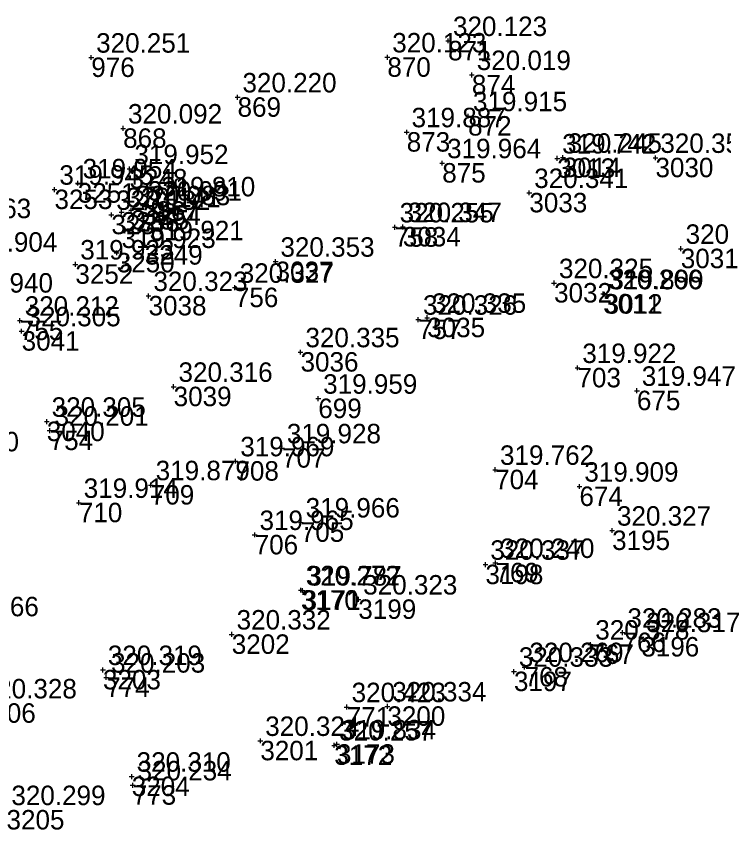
# Model space of a CAD drawing. Extents: x -829398 to -819400, y -1074439 to -1067977.
# Drawn here: x -821586.5 to -821542.9, y -1070220.6 to -1070170.5 of the extents above; entities that cross this region are included whole.
import ezdxf

# ---------------------------------------------------------------- set-up
doc = ezdxf.new("R2010")
doc.units = 0
for name, color, linetype in [('Vrstva 60', 7, 'Continuous'), ('Vrstva 61', 7, 'Continuous'), ('Čísla bodů_doměření_2012', 7, 'Continuous')]:
    doc.layers.add(name, color=color, linetype=linetype)

# ---------------------------------------------------------------- blocks, each defined once
blk = doc.blocks.new('BOD')
at = {"layer": 'Čísla bodů_doměření_2012'}
for p, q in [((-0.15, 0), (0.15, 0)), ((0, -0.15), (0, 0.15))]:
    blk.add_line(p, q, dxfattribs=at)

msp = doc.modelspace()

# ---------------------------------------------------------------- block references
at = {"layer": 'Vrstva 60'}
for p in [(-821559.891, -1070171.997), (-821559.891, -1070171.997), (-821559.891, -1070171.997), (-821559.891, -1070171.997), (-821581.878, -1070173.021), (-821581.878, -1070173.021), (-821581.878, -1070173.021), (-821581.878, -1070173.021), (-821563.634, -1070173.009), (-821563.634, -1070173.009), (-821563.634, -1070173.009), (-821563.634, -1070173.009), (-821558.427, -1070174.094), (-821558.427, -1070174.094), (-821558.427, -1070174.094), (-821558.427, -1070174.094), (-821572.863, -1070175.473), (-821572.863, -1070175.473), (-821572.863, -1070175.473), (-821572.863, -1070175.473), (-821558.658, -1070176.633), (-821558.658, -1070176.633), (-821558.658, -1070176.633), (-821558.658, -1070176.633), (-821579.914, -1070177.39), (-821579.914, -1070177.39), (-821579.914, -1070177.39), (-821579.914, -1070177.39), (-821562.441, -1070177.622), (-821562.441, -1070177.622), (-821562.441, -1070177.622), (-821562.441, -1070177.622), (-821553.163, -1070179.239), (-821553.163, -1070179.239), (-821553.163, -1070179.239), (-821553.163, -1070179.239), (-821552.814, -1070179.193), (-821552.814, -1070179.193), (-821552.814, -1070179.193), (-821552.814, -1070179.193), (-821547.113, -1070179.202), (-821547.113, -1070179.202), (-821547.113, -1070179.202), (-821547.113, -1070179.202), (-821579.522, -1070179.891), (-821579.522, -1070179.891), (-821579.522, -1070179.891), (-821579.522, -1070179.891), (-821560.253, -1070179.53), (-821560.253, -1070179.53), (-821560.253, -1070179.53), (-821560.253, -1070179.53), (-821582.708, -1070180.77), (-821582.708, -1070180.77), (-821582.708, -1070180.77), (-821582.708, -1070180.77), (-821584.144, -1070181.163), (-821584.144, -1070181.163), (-821584.144, -1070181.163), (-821584.144, -1070181.163), (-821554.886, -1070181.366), (-821554.886, -1070181.366), (-821554.886, -1070181.366), (-821554.886, -1070181.366), (-821577.874, -1070181.88), (-821577.874, -1070181.88), (-821577.874, -1070181.88), (-821577.874, -1070181.88), (-821578.694, -1070182.143), (-821578.694, -1070182.143), (-821578.694, -1070182.143), (-821578.694, -1070182.143), (-821580.638, -1070182.715), (-821580.638, -1070182.715), (-821580.638, -1070182.715), (-821580.638, -1070182.715), (-821580.011, -1070182.548), (-821580.011, -1070182.548), (-821580.011, -1070182.548), (-821580.011, -1070182.548), (-821579.419, -1070182.428), (-821579.419, -1070182.428), (-821579.419, -1070182.428), (-821579.419, -1070182.428), (-821563.177, -1070183.486), (-821563.177, -1070183.486), (-821563.177, -1070183.486), (-821563.177, -1070183.486), (-821562.68, -1070183.465), (-821562.68, -1070183.465), (-821562.68, -1070183.465), (-821562.68, -1070183.465), (-821578.582, -1070184.587), (-821578.582, -1070184.587), (-821578.582, -1070184.587), (-821578.582, -1070184.587), (-821545.554, -1070184.807), (-821545.554, -1070184.807), (-821545.554, -1070184.807), (-821545.554, -1070184.807), (-821580.31, -1070185.065), (-821580.31, -1070185.065), (-821580.31, -1070185.065), (-821580.31, -1070185.065), (-821582.857, -1070185.771), (-821582.857, -1070185.771), (-821582.857, -1070185.771), (-821582.857, -1070185.771), (-821570.522, -1070185.602), (-821570.522, -1070185.602), (-821570.522, -1070185.602), (-821570.522, -1070185.602), (-821573.029, -1070187.208), (-821573.029, -1070187.208), (-821573.029, -1070187.208), (-821573.029, -1070187.208), (-821553.36, -1070186.923), (-821553.36, -1070186.923), (-821553.36, -1070186.923), (-821553.36, -1070186.923), (-821578.348, -1070187.718), (-821578.348, -1070187.718), (-821578.348, -1070187.718), (-821578.348, -1070187.718), (-821550.335, -1070187.597), (-821550.335, -1070187.597), (-821550.335, -1070187.597), (-821550.335, -1070187.597), (-821550.25, -1070187.611), (-821550.25, -1070187.611), (-821550.25, -1070187.611), (-821550.25, -1070187.611), (-821586.28, -1070189.239), (-821586.28, -1070189.239), (-821586.28, -1070189.239), (-821586.28, -1070189.239), (-821561.736, -1070189.177), (-821561.736, -1070189.177), (-821561.736, -1070189.177), (-821561.736, -1070189.177), (-821561.178, -1070189.061), (-821561.178, -1070189.061), (-821561.178, -1070189.061), (-821561.178, -1070189.061), (-821586.167, -1070189.89), (-821586.167, -1070189.89), (-821586.167, -1070189.89), (-821586.167, -1070189.89), (-821568.982, -1070191.182), (-821568.982, -1070191.182), (-821568.982, -1070191.182), (-821568.982, -1070191.182), (-821551.921, -1070192.153), (-821551.921, -1070192.153), (-821551.921, -1070192.153), (-821551.921, -1070192.153), (-821576.802, -1070193.314), (-821576.802, -1070193.314), (-821576.802, -1070193.314), (-821576.802, -1070193.314), (-821548.257, -1070193.56), (-821548.257, -1070193.56), (-821548.257, -1070193.56), (-821548.257, -1070193.56), (-821567.889, -1070194.046), (-821567.889, -1070194.046), (-821567.889, -1070194.046), (-821567.889, -1070194.046), (-821584.62, -1070195.466), (-821584.62, -1070195.466), (-821584.62, -1070195.466), (-821584.62, -1070195.466), (-821584.44, -1070196.019), (-821584.44, -1070196.019), (-821584.44, -1070196.019), (-821584.44, -1070196.019), (-821570.127, -1070197.103), (-821570.127, -1070197.103), (-821570.127, -1070197.103), (-821570.127, -1070197.103), (-821572.995, -1070197.904), (-821572.995, -1070197.904), (-821572.995, -1070197.904), (-821572.995, -1070197.904), (-821556.993, -1070198.431), (-821556.993, -1070198.431), (-821556.993, -1070198.431), (-821556.993, -1070198.431), (-821578.209, -1070199.378), (-821578.209, -1070199.378), (-821578.209, -1070199.378), (-821578.209, -1070199.378), (-821551.797, -1070199.466), (-821551.797, -1070199.466), (-821551.797, -1070199.466), (-821551.797, -1070199.466), (-821582.643, -1070200.467), (-821582.643, -1070200.467), (-821582.643, -1070200.467), (-821582.643, -1070200.467), (-821568.967, -1070201.676), (-821568.967, -1070201.676), (-821568.967, -1070201.676), (-821568.967, -1070201.676), (-821571.81, -1070202.448), (-821571.81, -1070202.448), (-821571.81, -1070202.448), (-821571.81, -1070202.448), (-821549.785, -1070202.179), (-821549.785, -1070202.179), (-821549.785, -1070202.179), (-821549.785, -1070202.179), (-821557.59, -1070204.283), (-821557.59, -1070204.283), (-821557.59, -1070204.283), (-821557.59, -1070204.283), (-821556.975, -1070204.171), (-821556.975, -1070204.171), (-821556.975, -1070204.171), (-821556.975, -1070204.171), (-821568.963, -1070205.855), (-821568.963, -1070205.855), (-821568.963, -1070205.855), (-821568.963, -1070205.855), (-821568.859, -1070205.873), (-821568.859, -1070205.873), (-821568.859, -1070205.873), (-821568.859, -1070205.873), (-821565.422, -1070206.425), (-821565.422, -1070206.425), (-821565.422, -1070206.425), (-821565.422, -1070206.425), (-821549.143, -1070208.47), (-821549.143, -1070208.47), (-821549.143, -1070208.47), (-821549.143, -1070208.47), (-821573.221, -1070208.581), (-821573.221, -1070208.581), (-821573.221, -1070208.581), (-821573.221, -1070208.581), (-821547.985, -1070208.743), (-821547.985, -1070208.743), (-821547.985, -1070208.743), (-821547.985, -1070208.743), (-821551.124, -1070209.203), (-821551.124, -1070209.203), (-821551.124, -1070209.203), (-821551.124, -1070209.203), (-821581.158, -1070210.771), (-821581.158, -1070210.771), (-821581.158, -1070210.771), (-821581.158, -1070210.771), (-821555.833, -1070210.875), (-821555.833, -1070210.875), (-821555.833, -1070210.875), (-821555.833, -1070210.875), (-821555.182, -1070210.592), (-821555.182, -1070210.592), (-821555.182, -1070210.592), (-821555.182, -1070210.592), (-821580.959, -1070211.238), (-821580.959, -1070211.238), (-821580.959, -1070211.238), (-821580.959, -1070211.238), (-821566.136, -1070213.06), (-821566.136, -1070213.06), (-821566.136, -1070213.06), (-821566.136, -1070213.06), (-821563.631, -1070213.016), (-821563.631, -1070213.016), (-821563.631, -1070213.016), (-821563.631, -1070213.016), (-821571.46, -1070215.141), (-821571.46, -1070215.141), (-821571.46, -1070215.141), (-821571.46, -1070215.141), (-821566.902, -1070215.424), (-821566.902, -1070215.424), (-821566.902, -1070215.424), (-821566.902, -1070215.424), (-821566.74, -1070215.352), (-821566.74, -1070215.352), (-821566.74, -1070215.352), (-821566.74, -1070215.352), (-821579.384, -1070217.346), (-821579.384, -1070217.346), (-821579.384, -1070217.346), (-821579.384, -1070217.346), (-821579.326, -1070217.88), (-821579.326, -1070217.88), (-821579.326, -1070217.88), (-821579.326, -1070217.88)]:
    msp.add_blockref('BOD', p, dxfattribs=at)

# ---------------------------------------------------------------- texts
for s, p in [('871', (-821559.891, -1070173.197)), ('871', (-821559.891, -1070173.197)), ('976', (-821581.878, -1070174.221)), ('976', (-821581.878, -1070174.221)), ('870', (-821563.634, -1070174.209)), ('870', (-821563.634, -1070174.209)), ('874', (-821558.427, -1070175.294)), ('874', (-821558.427, -1070175.294)), ('869', (-821572.863, -1070176.673)), ('869', (-821572.863, -1070176.673)), ('872', (-821558.658, -1070177.833)), ('872', (-821558.658, -1070177.833)), ('868', (-821579.914, -1070178.59)), ('868', (-821579.914, -1070178.59)), ('873', (-821562.441, -1070178.822)), ('873', (-821562.441, -1070178.822)), ('3013', (-821553.163, -1070180.439)), ('3014', (-821552.814, -1070180.393)), ('3030', (-821547.113, -1070180.402)), ('875', (-821560.253, -1070180.73)), ('875', (-821560.253, -1070180.73)), ('3248', (-821579.522, -1070181.091)), ('3253', (-821584.144, -1070182.363)), ('3251', (-821582.708, -1070181.97)), ('3033', (-821554.886, -1070182.566)), ('3254', (-821578.694, -1070183.343)), ('867', (-821577.874, -1070183.08)), ('867', (-821577.874, -1070183.08)), ('3257', (-821580.638, -1070183.915)), ('3256', (-821580.011, -1070183.748)), ('3255', (-821579.419, -1070183.628)), ('758', (-821563.177, -1070184.686)), ('758', (-821563.177, -1070184.686)), ('3034', (-821562.68, -1070184.665)), ('3249', (-821578.582, -1070185.787)), ('3250', (-821580.31, -1070186.265)), ('3031', (-821545.554, -1070186.007)), ('3252', (-821582.857, -1070186.971)), ('3037', (-821570.522, -1070186.802)), ('756', (-821573.029, -1070188.408)), ('756', (-821573.029, -1070188.408)), ('3032', (-821553.36, -1070188.123)), ('3038', (-821578.348, -1070188.918)), ('3011', (-821550.335, -1070188.797)), ('3012', (-821550.25, -1070188.811)), ('755', (-821586.28, -1070190.439)), ('755', (-821586.28, -1070190.439)), ('757', (-821561.736, -1070190.377)), ('757', (-821561.736, -1070190.377)), ('3035', (-821561.178, -1070190.261)), ('3041', (-821586.167, -1070191.09)), ('3036', (-821568.982, -1070192.382)), ('703', (-821551.921, -1070193.353)), ('703', (-821551.921, -1070193.353)), ('3039', (-821576.802, -1070194.514)), ('675', (-821548.257, -1070194.76)), ('675', (-821548.257, -1070194.76)), ('699', (-821567.889, -1070195.246)), ('699', (-821567.889, -1070195.246)), ('3040', (-821584.62, -1070196.666)), ('754', (-821584.44, -1070197.219)), ('754', (-821584.44, -1070197.219)), ('707', (-821570.127, -1070198.303)), ('707', (-821570.127, -1070198.303)), ('708', (-821572.995, -1070199.104)), ('708', (-821572.995, -1070199.104)), ('704', (-821556.993, -1070199.631)), ('704', (-821556.993, -1070199.631)), ('709', (-821578.209, -1070200.578)), ('709', (-821578.209, -1070200.578)), ('674', (-821551.797, -1070200.666)), ('674', (-821551.797, -1070200.666)), ('710', (-821582.643, -1070201.667)), ('710', (-821582.643, -1070201.667)), ('705', (-821568.967, -1070202.876)), ('705', (-821568.967, -1070202.876)), ('3195', (-821549.785, -1070203.379)), ('706', (-821571.81, -1070203.648)), ('706', (-821571.81, -1070203.648)), ('3198', (-821557.59, -1070205.483)), ('769', (-821556.975, -1070205.371)), ('769', (-821556.975, -1070205.371)), ('3170', (-821568.963, -1070207.055)), ('3171', (-821568.859, -1070207.073)), ('3199', (-821565.422, -1070207.625)), ('3202', (-821573.221, -1070209.781)), ('766', (-821549.143, -1070209.67)), ('766', (-821549.143, -1070209.67)), ('3196', (-821547.985, -1070209.943)), ('767', (-821551.124, -1070210.403)), ('767', (-821551.124, -1070210.403)), ('3203', (-821581.158, -1070211.971)), ('768', (-821555.182, -1070211.792)), ('768', (-821555.182, -1070211.792)), ('774', (-821580.959, -1070212.438)), ('774', (-821580.959, -1070212.438)), ('3197', (-821555.833, -1070212.075)), ('3206', (-821588.868, -1070214.028)), ('771', (-821566.136, -1070214.26)), ('771', (-821566.136, -1070214.26)), ('3200', (-821563.631, -1070214.216)), ('3201', (-821571.46, -1070216.341)), ('3173', (-821566.74, -1070216.552)), ('3172', (-821566.902, -1070216.624)), ('3204', (-821579.384, -1070218.546)), ('773', (-821579.326, -1070219.08)), ('773', (-821579.326, -1070219.08)), ('3205', (-821587.1, -1070220.605))]:
    msp.add_text(s, height=1.2, dxfattribs=at).set_placement(p)
at = {"layer": 'Vrstva 61'}
for s, p in [('320.123', (-821559.591, -1070171.697)), ('320.251', (-821581.578, -1070172.721)), ('320.123', (-821563.334, -1070172.709)), ('320.019', (-821558.127, -1070173.794)), ('320.220', (-821572.563, -1070175.173)), ('319.915', (-821558.358, -1070176.333)), ('320.092', (-821579.614, -1070177.09)), ('319.887', (-821562.141, -1070177.322)), ('319.742', (-821552.863, -1070178.939)), ('320.245', (-821552.514, -1070178.893)), ('320.350', (-821546.813, -1070178.902)), ('319.964', (-821559.953, -1070179.23)), ('319.952', (-821579.222, -1070179.591)), ('319.945', (-821583.844, -1070180.863)), ('319.954', (-821582.408, -1070180.47)), ('320.341', (-821554.586, -1070181.066)), ('320.091', (-821578.394, -1070181.843)), ('319.810', (-821577.574, -1070181.58)), ('320.132', (-821580.338, -1070182.415)), ('320.141', (-821579.711, -1070182.248)), ('320.083', (-821579.119, -1070182.128)), ('319.963', (-821591.381, -1070182.924)), ('320.255', (-821562.877, -1070183.186)), ('320.347', (-821562.38, -1070183.165)), ('319.921', (-821578.282, -1070184.287)), ('319.923', (-821580.01, -1070184.765)), ('320.343', (-821545.254, -1070184.507)), ('319.904', (-821589.768, -1070184.993)), ('319.923', (-821582.557, -1070185.471)), ('320.353', (-821570.222, -1070185.302)), ('320.327', (-821572.729, -1070186.908)), ('320.325', (-821553.06, -1070186.623)), ('320.323', (-821578.048, -1070187.418)), ('320.266', (-821550.035, -1070187.297)), ('319.899', (-821549.95, -1070187.311)), ('319.940', (-821590.038, -1070187.513)), ('320.212', (-821585.98, -1070188.939)), ('320.326', (-821561.436, -1070188.877)), ('320.335', (-821560.878, -1070188.761)), ('320.305', (-821585.867, -1070189.59)), ('320.335', (-821568.682, -1070190.882)), ('319.922', (-821551.621, -1070191.853)), ('320.316', (-821576.502, -1070193.014)), ('319.947', (-821547.957, -1070193.26)), ('319.959', (-821567.589, -1070193.746)), ('320.305', (-821584.32, -1070195.166)), ('320.201', (-821584.14, -1070195.719)), ('319.928', (-821569.827, -1070196.803)), ('320.300', (-821592.132, -1070197.297)), ('319.969', (-821572.695, -1070197.604)), ('319.762', (-821556.693, -1070198.131)), ('319.879', (-821577.909, -1070199.078)), ('319.909', (-821551.497, -1070199.166)), ('319.914', (-821582.343, -1070200.167)), ('319.966', (-821568.667, -1070201.376)), ('320.327', (-821549.485, -1070201.879)), ('319.965', (-821571.51, -1070202.148)), ('320.337', (-821557.29, -1070203.983)), ('320.240', (-821556.675, -1070203.871)), ('320.272', (-821568.663, -1070205.555)), ('319.787', (-821568.559, -1070205.573)), ('320.323', (-821565.122, -1070206.125)), ('319.966', (-821590.909, -1070207.464)), ('320.332', (-821572.921, -1070208.281)), ('320.283', (-821548.843, -1070208.17)), ('320.317', (-821547.685, -1070208.443)), ('320.378', (-821550.824, -1070208.903)), ('320.319', (-821580.858, -1070210.471)), ('320.269', (-821554.882, -1070210.292)), ('320.203', (-821580.659, -1070210.938)), ('320.333', (-821555.533, -1070210.575)), ('320.328', (-821588.568, -1070212.528)), ('320.423', (-821565.836, -1070212.76)), ('320.334', (-821563.331, -1070212.716)), ('320.324', (-821571.16, -1070214.841)), ('319.834', (-821566.44, -1070215.052)), ('320.257', (-821566.602, -1070215.124)), ('320.310', (-821579.084, -1070217.046)), ('320.234', (-821579.026, -1070217.58)), ('320.299', (-821586.8, -1070219.105))]:
    msp.add_text(s, height=1.2, dxfattribs=at).set_placement(p)

doc.saveas('drawing.dxf')
